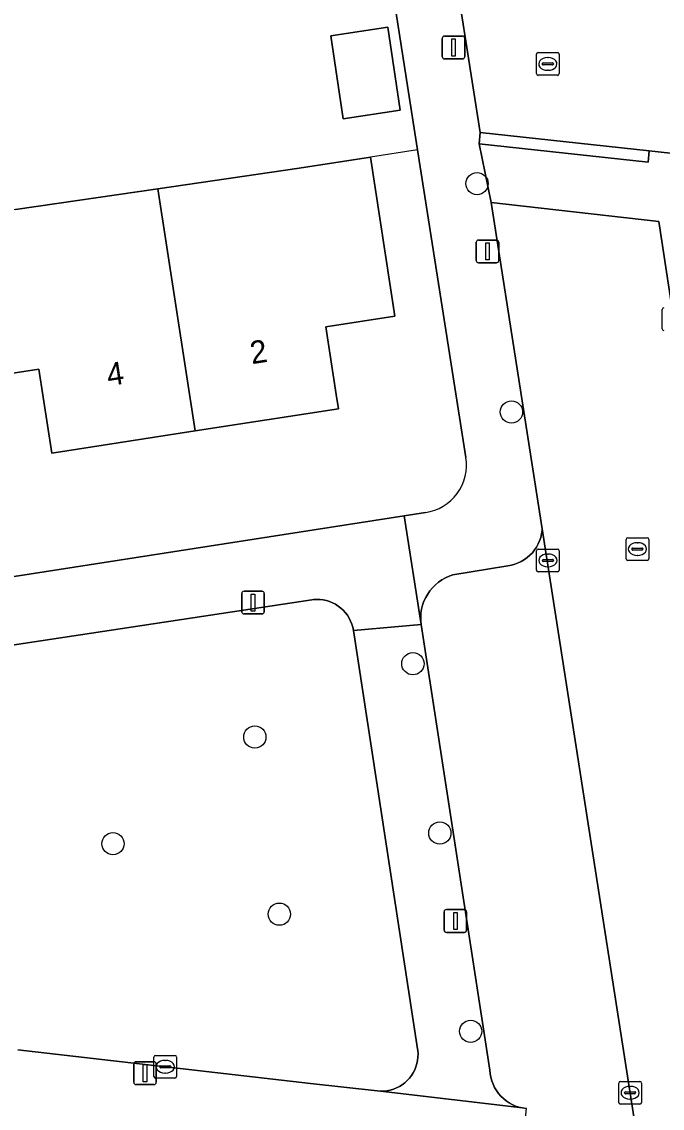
# Model space of a CAD drawing. Extents: x 162026 to 163502, y 387295 to 388169.
# Drawn here: x 162508.26 to 162536.39, y 387437.62 to 387485.35 of the extents above; entities that cross this region are included whole.
import ezdxf

# ---------------------------------------------------------------- set-up
doc = ezdxf.new("R2010")
doc.units = 0
for name, color, linetype in [('IMGEO_Boom', 7, 'Continuous'), ('IMGEO_Erf', 7, 'Continuous'), ('IMGEO_Groenvoorziening', 7, 'Continuous'), ('IMGEO_Kolk', 7, 'Continuous'), ('IMGEO_Lichtmast', 7, 'Continuous'), ('IMGEO_Muur', 7, 'Continuous'), ('IMGEO_Pand', 7, 'Continuous'), ('IMGEO_Pand_nummerreeks', 7, 'Continuous'), ('IMGEO_Parkeervlak_open', 7, 'Continuous'), ('IMGEO_Rijbaan_lokaal_open', 7, 'Continuous'), ('IMGEO_Rioolput', 7, 'Continuous'), ('IMGEO_Voetpad_open', 7, 'Continuous')]:
    doc.layers.add(name, color=color, linetype=linetype)

msp = doc.modelspace()

# ---------------------------------------------------------------- linework, layer by layer
at = {"layer": 'IMGEO_Boom'}
for centre in [(162528.256, 387478.234), (162529.765, 387468.204), (162525.437, 387457.144), (162518.495, 387453.924), (162512.266, 387449.239), (162526.62, 387449.707), (162519.574, 387446.145), (162527.973, 387440.998)]:
    msp.add_circle(centre, 0.489, dxfattribs=at)
at = {"layer": 'IMGEO_Erf'}
for points in [[(162525.641, 387479.724), (162524.125, 387489.378), (162512.763, 387487.637), (162493.374, 387484.666)], [(162507.99, 387477.096), (162514.238, 387478.01), (162520.449, 387478.919), (162523.569, 387479.398), (162524.641, 387472.409), (162521.615, 387471.944), (162522.071, 387468.975), (162522.169, 387468.334), (162515.872, 387467.368), (162509.574, 387466.401), (162509.009, 387470.078), (162506.15, 387469.639)], [(162527.764, 387466.21), (162525.641, 387479.724)], [(162500, 387459.747), (162525.057, 387463.637), (162525.992, 387463.782)]]:
    msp.add_lwpolyline(points, dxfattribs=at)
msp.add_lwpolyline([(162521.83, 387484.721), (162524.332, 387485.1), (162524.881, 387481.464), (162522.379, 387481.086)], close=True, dxfattribs=at)
msp.add_arc((162525.668, 387465.879), 2.122, 278.7786, 8.9761, dxfattribs=at)
at = {"layer": 'IMGEO_Groenvoorziening'}
msp.add_lwpolyline([(162508.088, 387440.18), (162520.947, 387438.711), (162523.867, 387438.378), (162524.011, 387438.368), (162524.155, 387438.371), (162524.299, 387438.387), (162524.441, 387438.416), (162524.579, 387438.458), (162524.713, 387438.511), (162524.842, 387438.576), (162524.964, 387438.653), (162525.08, 387438.74), (162525.187, 387438.837), (162525.284, 387438.943), (162525.372, 387439.058), (162525.45, 387439.18), (162525.516, 387439.308), (162525.57, 387439.442), (162525.612, 387439.58), (162525.642, 387439.722), (162525.659, 387439.865), (162525.663, 387440.009), (162525.654, 387440.154), (162525.645, 387440.226), (162522.825, 387458.607), (162522.797, 387458.748), (162522.756, 387458.886), (162522.703, 387459.02), (162522.639, 387459.149), (162522.563, 387459.271), (162522.477, 387459.386), (162522.38, 387459.493), (162522.275, 387459.591), (162522.161, 387459.679), (162522.04, 387459.756), (162521.912, 387459.823), (162521.779, 387459.877), (162521.641, 387459.92), (162521.501, 387459.95), (162521.358, 387459.968), (162521.214, 387459.972), (162521.07, 387459.964), (162520.992, 387459.954), (162506.086, 387457.696)], dxfattribs=at)
at = {"layer": 'IMGEO_Kolk'}
for p, q in [((162536.388, 387471.853), (162536.388, 387472.705)), ((162530.939, 387462.182), (162531.791, 387462.182)), ((162530.864, 387461.256), (162530.864, 387462.108)), ((162531.123, 387461.676), (162531.123, 387461.688)), ((162531.166, 387461.725), (162531.564, 387461.725)), ((162531.352, 387461.962), (162531.377, 387461.962)), ((162531.607, 387461.688), (162531.607, 387461.676)), ((162531.865, 387462.108), (162531.865, 387461.256)), ((162531.791, 387461.182), (162530.939, 387461.182)), ((162531.561, 387461.639), (162531.163, 387461.639)), ((162531.375, 387461.402), (162531.35, 387461.402)), ((162514.06, 387439.014), (162514.06, 387439.866)), ((162514.135, 387439.94), (162514.987, 387439.94)), ((162514.548, 387439.72), (162514.573, 387439.72)), ((162515.061, 387439.866), (162515.061, 387439.014)), ((162514.319, 387439.434), (162514.319, 387439.446)), ((162514.757, 387439.397), (162514.359, 387439.397)), ((162514.362, 387439.483), (162514.76, 387439.483)), ((162514.803, 387439.446), (162514.803, 387439.434)), ((162514.987, 387438.94), (162514.135, 387438.94)), ((162514.571, 387439.16), (162514.546, 387439.16)), ((162534.552, 387438.798), (162535.404, 387438.798)), ((162534.477, 387437.872), (162534.477, 387438.724)), ((162534.736, 387438.292), (162534.736, 387438.304)), ((162534.779, 387438.341), (162535.177, 387438.341)), ((162534.965, 387438.578), (162534.99, 387438.578)), ((162535.22, 387438.304), (162535.22, 387438.292)), ((162535.478, 387438.724), (162535.478, 387437.872)), ((162535.404, 387437.798), (162534.552, 387437.798)), ((162535.174, 387438.255), (162534.776, 387438.255)), ((162534.988, 387438.018), (162534.963, 387438.018))]:
    msp.add_line(p, q, dxfattribs=at)
for points in [[(162536.388, 387471.853), (162536.388, 387472.705)], [(162530.939, 387462.182), (162531.791, 387462.182)], [(162530.864, 387461.256), (162530.864, 387462.108)], [(162531.865, 387462.108), (162531.865, 387461.256)], [(162531.791, 387461.182), (162530.939, 387461.182)], [(162514.06, 387439.014), (162514.06, 387439.866)], [(162514.135, 387439.94), (162514.987, 387439.94)], [(162515.061, 387439.866), (162515.061, 387439.014)], [(162514.987, 387438.94), (162514.135, 387438.94)], [(162534.552, 387438.798), (162535.404, 387438.798)], [(162534.477, 387437.872), (162534.477, 387438.724)], [(162535.478, 387438.724), (162535.478, 387437.872)], [(162535.404, 387437.798), (162534.552, 387437.798)]]:
    msp.add_lwpolyline(points, dxfattribs=at)
for centre, radius, start, end in [((162536.465, 387472.703), 0.0765, 91.552, 178.448), ((162536.465, 387472.703), 0.0765, 91.552, 178.448), ((162536.465, 387471.855), 0.0765, 181.552, 268.448), ((162536.465, 387471.855), 0.0765, 181.552, 268.448), ((162530.941, 387462.106), 0.0765, 91.552, 178.448), ((162530.941, 387462.106), 0.0765, 91.552, 178.448), ((162531.789, 387462.106), 0.0765, 1.552, 88.448), ((162531.789, 387462.106), 0.0765, 1.552, 88.448), ((162531.163, 387461.685), 0.0403, 85.8775, 175.7526), ((162531.16, 387461.675), 0.0366, 178.938, 274.7102), ((162531.564, 387461.682), 0.043, 264.8664, 352.4533), ((162531.568, 387461.687), 0.0386, 1.7309, 96.639), ((162530.941, 387461.258), 0.0765, 181.552, 268.448), ((162530.941, 387461.258), 0.0765, 181.552, 268.448), ((162531.789, 387461.258), 0.0765, 271.552, 358.448), ((162531.789, 387461.258), 0.0765, 271.552, 358.448), ((162514.137, 387439.864), 0.0765, 91.552, 178.448), ((162514.137, 387439.864), 0.0765, 91.552, 178.448), ((162514.985, 387439.864), 0.0765, 1.552, 88.448), ((162514.985, 387439.864), 0.0765, 1.552, 88.448), ((162514.359, 387439.443), 0.0403, 85.8775, 175.7526), ((162514.356, 387439.433), 0.0366, 178.938, 274.7102), ((162514.76, 387439.44), 0.043, 264.8664, 352.4533), ((162514.764, 387439.445), 0.0386, 1.7309, 96.639), ((162514.137, 387439.016), 0.0765, 181.552, 268.448), ((162514.137, 387439.016), 0.0765, 181.552, 268.448), ((162514.985, 387439.016), 0.0765, 271.552, 358.448), ((162514.985, 387439.016), 0.0765, 271.552, 358.448), ((162534.554, 387438.722), 0.0765, 91.552, 178.448), ((162534.554, 387438.722), 0.0765, 91.552, 178.448), ((162535.402, 387438.722), 0.0765, 1.552, 88.448), ((162535.402, 387438.722), 0.0765, 1.552, 88.448), ((162534.776, 387438.301), 0.0403, 85.8775, 175.7526), ((162534.773, 387438.291), 0.0366, 178.938, 274.7102), ((162535.177, 387438.298), 0.043, 264.8664, 352.4533), ((162535.181, 387438.303), 0.0386, 1.7309, 96.639), ((162534.554, 387437.874), 0.0765, 181.552, 268.448), ((162534.554, 387437.874), 0.0765, 181.552, 268.448), ((162535.402, 387437.874), 0.0765, 271.552, 358.448), ((162535.402, 387437.874), 0.0765, 271.552, 358.448)]:
    msp.add_arc(centre, radius, start, end, dxfattribs=at)
for centre, major_axis, ratio, start_param, end_param in [((162531.351, 387461.682), (-0.387, 0.002), 0.722429, 4.712389, 7.853982), ((162531.376, 387461.682), (-0.39, 0.002), 0.717154, 1.570796, 4.712389), ((162514.547, 387439.44), (-0.387, 0.002), 0.722429, 4.712389, 7.853982), ((162514.572, 387439.44), (-0.39, 0.002), 0.717154, 1.570796, 4.712389), ((162534.964, 387438.298), (-0.387, 0.002), 0.722429, 4.712389, 7.853982), ((162534.989, 387438.298), (-0.39, 0.002), 0.717154, 1.570796, 4.712389)]:
    msp.add_ellipse(centre, major_axis=major_axis, ratio=ratio, start_param=start_param, end_param=end_param, dxfattribs=at)
at = {"layer": 'IMGEO_Lichtmast'}
for p, q in [((162526.725, 387483.815), (162526.725, 387484.615)), ((162526.725, 387484.615), (162526.725, 387483.815)), ((162526.825, 387484.715), (162527.615, 387484.715)), ((162527.615, 387484.715), (162526.825, 387484.715)), ((162527.715, 387484.615), (162527.715, 387483.815)), ((162527.715, 387483.815), (162527.715, 387484.615)), ((162527.615, 387483.715), (162526.825, 387483.715)), ((162526.825, 387483.715), (162527.615, 387483.715)), ((162528.216, 387474.856), (162528.216, 387475.656)), ((162528.216, 387475.656), (162528.216, 387474.856)), ((162528.316, 387475.756), (162529.106, 387475.756)), ((162529.106, 387475.756), (162528.316, 387475.756)), ((162529.206, 387475.656), (162529.206, 387474.856)), ((162529.206, 387474.856), (162529.206, 387475.656)), ((162529.106, 387474.756), (162528.316, 387474.756)), ((162528.316, 387474.756), (162529.106, 387474.756)), ((162517.921, 387459.43), (162517.921, 387460.23)), ((162517.921, 387460.23), (162517.921, 387459.43)), ((162518.021, 387460.33), (162518.811, 387460.33)), ((162518.811, 387460.33), (162518.021, 387460.33)), ((162518.911, 387460.23), (162518.911, 387459.43)), ((162518.911, 387459.43), (162518.911, 387460.23)), ((162518.811, 387459.33), (162518.021, 387459.33)), ((162518.021, 387459.33), (162518.811, 387459.33)), ((162526.808, 387445.445), (162526.808, 387446.245)), ((162526.808, 387446.245), (162526.808, 387445.445)), ((162526.908, 387446.345), (162527.698, 387446.345)), ((162527.698, 387446.345), (162526.908, 387446.345)), ((162527.798, 387446.245), (162527.798, 387445.445)), ((162527.798, 387445.445), (162527.798, 387446.245)), ((162527.698, 387445.345), (162526.908, 387445.345)), ((162526.908, 387445.345), (162527.698, 387445.345)), ((162513.175, 387438.759), (162513.175, 387439.559)), ((162513.175, 387439.559), (162513.175, 387438.759)), ((162513.275, 387439.659), (162514.065, 387439.659)), ((162514.065, 387439.659), (162513.275, 387439.659)), ((162514.165, 387439.559), (162514.165, 387438.759)), ((162514.165, 387438.759), (162514.165, 387439.559)), ((162514.065, 387438.659), (162513.275, 387438.659)), ((162513.275, 387438.659), (162514.065, 387438.659))]:
    msp.add_line(p, q, dxfattribs=at)
for points in [[(162527.145, 387484.59), (162527.295, 387484.59), (162527.295, 387483.84), (162527.145, 387483.84), (162527.145, 387484.59)], [(162528.636, 387475.631), (162528.786, 387475.631), (162528.786, 387474.881), (162528.636, 387474.881), (162528.636, 387475.631)], [(162518.341, 387460.205), (162518.491, 387460.205), (162518.491, 387459.455), (162518.341, 387459.455), (162518.341, 387460.205)], [(162527.228, 387446.22), (162527.378, 387446.22), (162527.378, 387445.47), (162527.228, 387445.47), (162527.228, 387446.22)], [(162513.595, 387439.534), (162513.745, 387439.534), (162513.745, 387438.784), (162513.595, 387438.784), (162513.595, 387439.534)]]:
    msp.add_lwpolyline(points, dxfattribs=at)
for centre, start, end in [((162526.825, 387484.615), 90, 180), ((162526.825, 387484.615), 90, 180), ((162527.615, 387484.615), 0, 90), ((162527.615, 387484.615), 360, 90), ((162526.825, 387483.815), 180, 270), ((162526.825, 387483.815), 180, 270), ((162527.615, 387483.815), 270, 0), ((162527.615, 387483.815), 270, 0), ((162528.316, 387475.656), 90, 180), ((162528.316, 387475.656), 90, 180), ((162529.106, 387475.656), 0, 90), ((162529.106, 387475.656), 360, 90), ((162528.316, 387474.856), 180, 270), ((162528.316, 387474.856), 180, 270), ((162529.106, 387474.856), 270, 0), ((162529.106, 387474.856), 270, 0), ((162518.021, 387460.23), 90, 180), ((162518.021, 387460.23), 90, 180), ((162518.811, 387460.23), 0, 90), ((162518.811, 387460.23), 360, 90), ((162518.021, 387459.43), 180, 270), ((162518.021, 387459.43), 180, 270), ((162518.811, 387459.43), 270, 0), ((162518.811, 387459.43), 270, 0), ((162526.908, 387446.245), 90, 180), ((162526.908, 387446.245), 90, 180), ((162527.698, 387446.245), 0, 90), ((162527.698, 387446.245), 360, 90), ((162526.908, 387445.445), 180, 270), ((162526.908, 387445.445), 180, 270), ((162527.698, 387445.445), 270, 0), ((162527.698, 387445.445), 270, 0), ((162513.275, 387439.559), 90, 180), ((162513.275, 387439.559), 90, 180), ((162514.065, 387439.559), 0, 90), ((162514.065, 387439.559), 360, 90), ((162513.275, 387438.759), 180, 270), ((162513.275, 387438.759), 180, 270), ((162514.065, 387438.759), 270, 0), ((162514.065, 387438.759), 270, 0)]:
    msp.add_arc(centre, 0.1, start, end, dxfattribs=at)
at = {"layer": 'IMGEO_Muur'}
for points in [[(162524.125, 387489.378), (162525.641, 387479.724)], [(162525.641, 387479.724), (162523.569, 387479.398)]]:
    msp.add_lwpolyline(points, dxfattribs=at)
at = {"layer": 'IMGEO_Pand'}
for points in [[(162522.379, 387481.086), (162524.881, 387481.464), (162524.332, 387485.1), (162521.83, 387484.721)], [(162523.569, 387479.398), (162520.449, 387478.919), (162514.238, 387478.01), (162515.872, 387467.368), (162522.169, 387468.334), (162522.071, 387468.975), (162521.615, 387471.944), (162524.641, 387472.409)], [(162506.15, 387469.639), (162509.009, 387470.078), (162509.574, 387466.401), (162515.872, 387467.368), (162514.238, 387478.01), (162507.99, 387477.096), (162505.072, 387476.648)]]:
    msp.add_lwpolyline(points, close=True, dxfattribs=at)
at = {"layer": 'IMGEO_Parkeervlak_open'}
msp.add_lwpolyline([(162535.182, 387436.966), (162531.114, 387463.071), (162531.109, 387463), (162531.087, 387462.846), (162531.051, 387462.695), (162531.002, 387462.548), (162530.941, 387462.406), (162530.866, 387462.27), (162530.78, 387462.141), (162530.683, 387462.02), (162530.575, 387461.908), (162530.458, 387461.807), (162530.332, 387461.716), (162530.199, 387461.637), (162530.059, 387461.57), (162529.913, 387461.516), (162529.764, 387461.475), (162529.611, 387461.448), (162527.195, 387461.044), (162527.027, 387460.985), (162526.865, 387460.912), (162526.711, 387460.825), (162526.564, 387460.724), (162526.428, 387460.61), (162526.302, 387460.485), (162526.188, 387460.348), (162526.086, 387460.203), (162525.998, 387460.048), (162525.924, 387459.887), (162525.865, 387459.719), (162525.82, 387459.547), (162525.792, 387459.372), (162525.779, 387459.194), (162525.782, 387459.017), (162525.797, 387458.869), (162528.818, 387439.291), (162528.831, 387439.134), (162528.859, 387438.979), (162528.9, 387438.826), (162528.955, 387438.678), (162529.022, 387438.536), (162529.102, 387438.4), (162529.194, 387438.272), (162529.297, 387438.152), (162529.41, 387438.043), (162529.533, 387437.943), (162529.664, 387437.856), (162529.802, 387437.78), (162529.947, 387437.717), (162530.096, 387437.666), (162530.25, 387437.63), (162530.406, 387437.607)], dxfattribs=at)
at = {"layer": 'IMGEO_Rijbaan_lokaal_open'}
for points in [[(162529.25, 387520.63), (162527.396, 387532.789), (162527.276, 387533.487), (162520.243, 387532.419), (162522.168, 387520.003), (162525.314, 387500), (162525.611, 387498.118), (162526.965, 387489.545), (162528.395, 387480.484), (162535.82, 387479.669), (162561.08, 387476.895), (162561.86, 387483.839), (162539.469, 387486.215)], [(162540.563, 387448.199), (162537.24, 387469.944), (162537.082, 387470.994), (162536.24, 387476.571), (162528.88, 387477.412), (162531.114, 387463.071), (162535.182, 387436.966), (162572.06, 387433.011), (162572.882, 387440.121), (162572.776, 387440.133), (162546.338, 387443.004)]]:
    msp.add_lwpolyline(points, dxfattribs=at)
at = {"layer": 'IMGEO_Rioolput'}
for p, q in [((162530.862, 387483.065), (162530.862, 387483.917)), ((162530.937, 387483.991), (162531.789, 387483.991)), ((162531.35, 387483.771), (162531.375, 387483.771)), ((162531.863, 387483.917), (162531.863, 387483.065)), ((162531.121, 387483.485), (162531.121, 387483.497)), ((162531.559, 387483.448), (162531.161, 387483.448)), ((162531.164, 387483.534), (162531.562, 387483.534)), ((162531.373, 387483.211), (162531.348, 387483.211)), ((162531.605, 387483.497), (162531.605, 387483.485)), ((162531.789, 387482.991), (162530.937, 387482.991)), ((162534.798, 387461.755), (162534.798, 387462.607)), ((162534.873, 387462.681), (162535.725, 387462.681)), ((162535.799, 387462.607), (162535.799, 387461.755)), ((162535.057, 387462.175), (162535.057, 387462.187)), ((162535.495, 387462.138), (162535.097, 387462.138)), ((162535.1, 387462.224), (162535.498, 387462.224)), ((162535.286, 387462.461), (162535.311, 387462.461)), ((162535.541, 387462.187), (162535.541, 387462.175)), ((162535.725, 387461.681), (162534.873, 387461.681)), ((162535.309, 387461.901), (162535.284, 387461.901))]:
    msp.add_line(p, q, dxfattribs=at)
for points in [[(162530.862, 387483.065), (162530.862, 387483.917)], [(162530.937, 387483.991), (162531.789, 387483.991)], [(162531.863, 387483.917), (162531.863, 387483.065)], [(162531.789, 387482.991), (162530.937, 387482.991)], [(162534.798, 387461.755), (162534.798, 387462.607)], [(162534.873, 387462.681), (162535.725, 387462.681)], [(162535.799, 387462.607), (162535.799, 387461.755)], [(162535.725, 387461.681), (162534.873, 387461.681)]]:
    msp.add_lwpolyline(points, dxfattribs=at)
for centre, radius, start, end in [((162530.939, 387483.915), 0.0765, 91.552, 178.448), ((162530.939, 387483.915), 0.0765, 91.552, 178.448), ((162531.787, 387483.915), 0.0765, 1.552, 88.448), ((162531.787, 387483.915), 0.0765, 1.552, 88.448), ((162531.161, 387483.494), 0.0403, 85.8775, 175.7526), ((162531.158, 387483.484), 0.0366, 178.938, 274.7102), ((162531.562, 387483.491), 0.043, 264.8664, 352.4533), ((162531.566, 387483.496), 0.0386, 1.7309, 96.639), ((162530.939, 387483.067), 0.0765, 181.552, 268.448), ((162530.939, 387483.067), 0.0765, 181.552, 268.448), ((162531.787, 387483.067), 0.0765, 271.552, 358.448), ((162531.787, 387483.067), 0.0765, 271.552, 358.448), ((162534.875, 387462.605), 0.0765, 91.552, 178.448), ((162534.875, 387462.605), 0.0765, 91.552, 178.448), ((162535.723, 387462.605), 0.0765, 1.552, 88.448), ((162535.723, 387462.605), 0.0765, 1.552, 88.448), ((162535.097, 387462.184), 0.0403, 85.8775, 175.7526), ((162535.094, 387462.174), 0.0366, 178.938, 274.7102), ((162535.498, 387462.181), 0.043, 264.8664, 352.4533), ((162535.502, 387462.186), 0.0386, 1.7309, 96.639), ((162534.875, 387461.757), 0.0765, 181.552, 268.448), ((162534.875, 387461.757), 0.0765, 181.552, 268.448), ((162535.723, 387461.757), 0.0765, 271.552, 358.448), ((162535.723, 387461.757), 0.0765, 271.552, 358.448)]:
    msp.add_arc(centre, radius, start, end, dxfattribs=at)
for centre, major_axis, ratio, start_param, end_param in [((162531.349, 387483.491), (-0.387, 0.002), 0.722429, 4.712389, 7.853982), ((162531.374, 387483.491), (-0.39, 0.002), 0.717154, 1.570796, 4.712389), ((162535.285, 387462.181), (-0.387, 0.002), 0.722429, 4.712389, 7.853982), ((162535.31, 387462.181), (-0.39, 0.002), 0.717154, 1.570796, 4.712389)]:
    msp.add_ellipse(centre, major_axis=major_axis, ratio=ratio, start_param=start_param, end_param=end_param, dxfattribs=at)
at = {"layer": 'IMGEO_Voetpad_open'}
for points in [[(162526.965, 387489.545), (162526.472, 387489.464), (162525.119, 387498.037), (162525.611, 387498.118), (162525.314, 387500), (162522.168, 387520.003), (162520.243, 387532.419), (162517.307, 387531.788), (162517.921, 387527.627), (162518.476, 387524.504), (162519.258, 387519.297), (162520.344, 387513.473), (162522.459, 387500), (162523.269, 387494.83), (162523.492, 387493.408), (162524.125, 387489.378), (162525.641, 387479.724), (162527.764, 387466.21)], [(162525.992, 387463.782), (162525.057, 387463.637), (162525.797, 387458.869), (162525.782, 387459.017), (162525.779, 387459.194), (162525.792, 387459.372), (162525.82, 387459.547), (162525.865, 387459.719), (162525.924, 387459.887), (162525.998, 387460.048), (162526.086, 387460.203), (162526.188, 387460.348), (162526.302, 387460.485), (162526.428, 387460.61), (162526.564, 387460.724), (162526.711, 387460.825), (162526.865, 387460.912), (162527.027, 387460.985), (162527.195, 387461.044), (162529.611, 387461.448), (162529.764, 387461.475), (162529.913, 387461.516), (162530.059, 387461.57), (162530.199, 387461.637), (162530.332, 387461.716), (162530.458, 387461.807), (162530.575, 387461.908), (162530.683, 387462.02), (162530.78, 387462.141), (162530.866, 387462.27), (162530.941, 387462.406), (162531.002, 387462.548), (162531.051, 387462.695), (162531.087, 387462.846), (162531.109, 387463), (162531.114, 387463.071), (162528.88, 387477.412), (162528.343, 387479.987), (162528.395, 387480.484), (162526.965, 387489.545)], [(162525.057, 387463.637), (162500, 387459.747), (162467.446, 387454.693), (162466.903, 387449.627)], [(162506.086, 387457.696), (162520.992, 387459.954), (162521.07, 387459.964), (162521.214, 387459.972), (162521.358, 387459.968), (162521.501, 387459.95), (162521.641, 387459.92), (162521.779, 387459.877), (162521.912, 387459.823), (162522.04, 387459.756), (162522.161, 387459.679), (162522.275, 387459.591), (162522.38, 387459.493), (162522.477, 387459.386), (162522.563, 387459.271), (162522.639, 387459.149), (162522.703, 387459.02), (162522.756, 387458.886), (162522.797, 387458.748), (162522.825, 387458.607), (162525.797, 387458.869), (162525.057, 387463.637)], [(162500, 387438.095), (162509.017, 387437.102), (162515.847, 387436.309), (162516.008, 387436.298), (162520.267, 387435.824), (162530.112, 387434.728), (162530.432, 387437.605), (162530.406, 387437.607), (162530.25, 387437.63), (162524.011, 387438.368), (162523.867, 387438.378), (162520.947, 387438.711), (162508.088, 387440.18)]]:
    msp.add_lwpolyline(points, dxfattribs=at)
for points in [[(162528.395, 387480.484), (162528.343, 387479.987), (162535.768, 387479.172), (162535.82, 387479.669)], [(162535.82, 387479.669), (162535.768, 387479.172), (162528.343, 387479.987), (162528.88, 387477.412), (162536.24, 387476.571), (162537.082, 387470.994), (162537.752, 387470.941), (162546.659, 387469.988), (162546.998, 387473.066), (162547.374, 387477.714), (162574.779, 387474.641), (162574.872, 387475.381), (162564.559, 387476.513), (162561.08, 387476.895)], [(162525.797, 387458.869), (162522.825, 387458.607), (162525.645, 387440.226), (162525.654, 387440.154), (162525.663, 387440.009), (162525.659, 387439.865), (162525.642, 387439.722), (162525.612, 387439.58), (162525.57, 387439.442), (162525.516, 387439.308), (162525.45, 387439.18), (162525.372, 387439.058), (162525.284, 387438.943), (162525.187, 387438.837), (162525.08, 387438.74), (162524.964, 387438.653), (162524.842, 387438.576), (162524.713, 387438.511), (162524.579, 387438.458), (162524.441, 387438.416), (162524.299, 387438.387), (162524.155, 387438.371), (162524.011, 387438.368), (162530.25, 387437.63), (162530.096, 387437.666), (162529.947, 387437.717), (162529.802, 387437.78), (162529.664, 387437.856), (162529.533, 387437.943), (162529.41, 387438.043), (162529.297, 387438.152), (162529.194, 387438.272), (162529.102, 387438.4), (162529.022, 387438.536), (162528.955, 387438.678), (162528.9, 387438.826), (162528.859, 387438.979), (162528.831, 387439.134), (162528.818, 387439.291)]]:
    msp.add_lwpolyline(points, close=True, dxfattribs=at)
msp.add_arc((162525.668, 387465.879), 2.122, 278.7786, 8.9761, dxfattribs=at)

# ---------------------------------------------------------------- texts
at = {"layer": 'IMGEO_Pand_nummerreeks'}
for s, p in [('2', (162518.363, 387470.3)), ('4', (162512.068, 387469.334))]:
    msp.add_text(s, height=1, rotation=8.7253, dxfattribs=at).set_placement(p)

doc.saveas('drawing.dxf')
